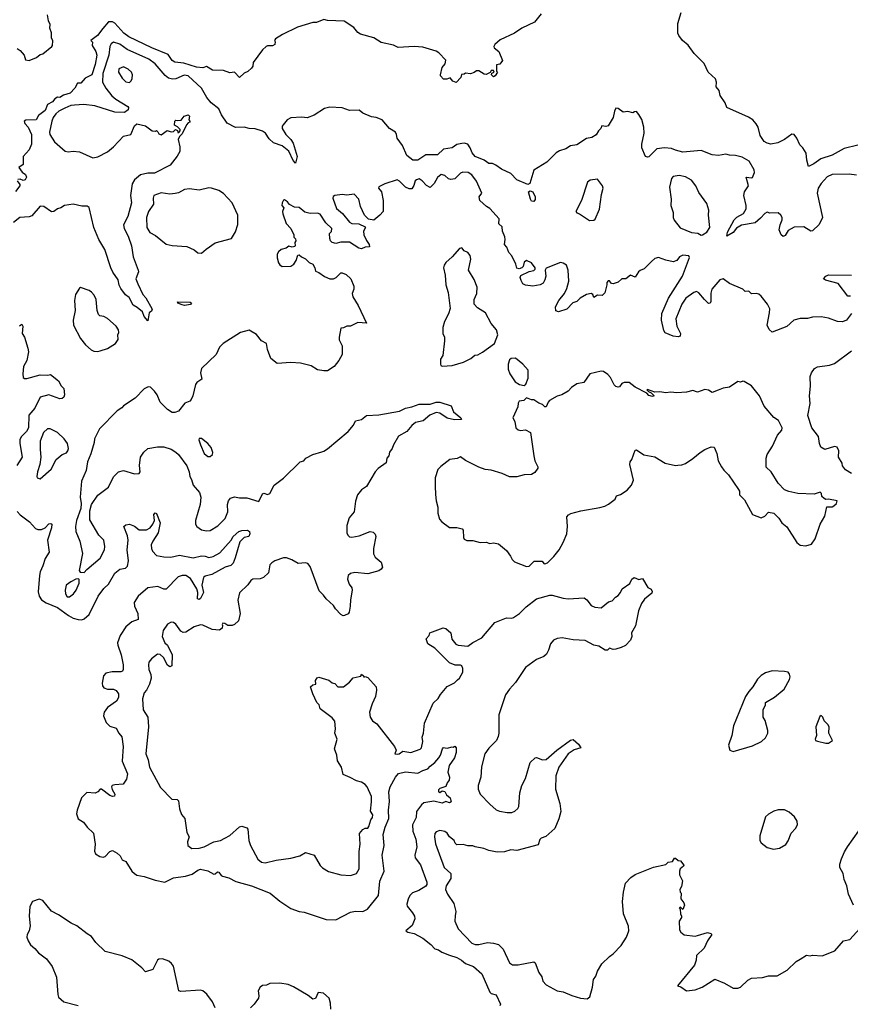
# Model space of a CAD drawing. Extents: x 2293878 to 2522763, y 823964 to 1006972.
# Tile 284 of 407: x 2424267 to 2431065, y 908455 to 916515. Entities that reach past the tile are written whole.
import ezdxf

# ---------------------------------------------------------------- set-up
doc = ezdxf.new("R2010")
doc.units = 0

msp = doc.modelspace()

# ---------------------------------------------------------------- linework, layer by layer
at = {"layer": '0CON20XD'}
for points in [[(2428535, 916562.5), (2428478.8, 916495), (2428375, 916445.6), (2428315, 916405.8), (2428199.1, 916350.9), (2428155, 916313.3), (2428147, 916297), (2428150, 916285), (2428186.7, 916255), (2428219.3, 916180.7), (2428195, 916150), (2428170, 916145), (2428170, 916095), (2428177.5, 916085), (2428157.5, 916055), (2428145, 916047.5), (2428127.5, 916065), (2428131.7, 916078.3), (2428150, 916085), (2428145, 916100), (2428125, 916100), (2428118.3, 916081.7), (2428085, 916067.5), (2428068.3, 916068.3), (2428025, 916096.7), (2428005, 916097.5), (2427986.7, 916083.3), (2427955, 916072.5), (2427915, 916077.5), (2427905, 916070), (2427883, 916067), (2427878.3, 916041.7), (2427839.3, 916000.7), (2427810.7, 916010.7), (2427789.3, 916039.3), (2427763, 916027), (2427735, 916027.5), (2427710, 916055), (2427710, 916065), (2427723.3, 916125), (2427747.5, 916155), (2427753, 916183), (2427697.5, 916245), (2427675, 916258), (2427565, 916290), (2427495, 916294.4), (2427365, 916287.5), (2427325, 916307.5), (2427225, 916327.5), (2427165, 916365.6), (2427055, 916396.2), (2427035, 916410), (2427002.3, 916452.3), (2426923, 916503), (2426785, 916507.5), (2426755, 916517.5), (2426695, 916493.3), (2426665, 916491.2), (2426540, 916455), (2426416.4, 916393.6)], [(2431125, 915488.2), (2431015, 915460.6), (2430915, 915405.5), (2430823.2, 915376.8), (2430765, 915334.2), (2430722.5, 915312.5), (2430708.6, 915365), (2430702.7, 915422.7), (2430676.7, 915465), (2430651.2, 915491.2), (2430627.5, 915545), (2430605, 915576), (2430585, 915577.5), (2430525, 915534.5), (2430471.7, 915508.3), (2430415, 915496.7), (2430385, 915503.1), (2430359.2, 915519.2), (2430327, 915567), (2430310.4, 915635), (2430295, 915661.9), (2430266.5, 915696.5), (2430232, 915718), (2430053.3, 915795), (2430040, 915835), (2429998.8, 915895), (2429990, 915935), (2429966.7, 915965), (2429969.2, 916005), (2429960.6, 916030.6), (2429900, 916085), (2429867.4, 916157.4), (2429787.3, 916237.3), (2429736.4, 916306.4), (2429690, 916345), (2429661.2, 916385), (2429654.2, 916405), (2429654, 916485), (2429681.2, 916575)], [(2424245, 916280), (2424271.7, 916261.7), (2424303.3, 916225), (2424315, 916187.5), (2424345, 916181.2), (2424403.6, 916206.4), (2424435, 916231.2), (2424455, 916236.7), (2424530, 916295), (2424536.2, 916305), (2424537, 916343), (2424527, 916367), (2424526.4, 916406.4), (2424512, 916445), (2424515.8, 916475.8), (2424502, 916505), (2424493.8, 916555)], [(2426416.4, 916393.6), (2426360.7, 916359.3), (2426352.5, 916345), (2426357.5, 916335), (2426355, 916312.5), (2426335, 916302.5), (2426295, 916302.5), (2426283.6, 916296.4), (2426255, 916267.5), (2426177.5, 916165), (2426173.8, 916135), (2426165, 916118.8), (2426135, 916090), (2426103.9, 916076.1), (2426065, 916042.5), (2426025, 916086.7), (2425985, 916081.4), (2425935, 916098.1), (2425845, 916101.4), (2425795, 916133.3), (2425765, 916120.8), (2425714.4, 916125.6), (2425609.2, 916159.2), (2425535, 916167.8), (2425515, 916180.8), (2425481.4, 916231.4), (2425348.8, 916285), (2425160, 916375), (2425120, 916405), (2425046.4, 916486.4), (2425027, 916497), (2424993, 916497), (2424945.6, 916444.4), (2424903.9, 916386.1), (2424850, 916345), (2424861.7, 916331.7), (2424860, 916305), (2424890, 916255), (2424898, 916225), (2424885, 916147.5), (2424855.8, 916064.2), (2424803.6, 916036.4), (2424767.5, 915995), (2424740, 915995), (2424718, 915955), (2424678.8, 915915), (2424624, 915896), (2424595, 915877.5), (2424575, 915880), (2424553.6, 915866.4), (2424536.1, 915843.9), (2424495, 915821.2), (2424475, 915772), (2424420.5, 915729.5), (2424400, 915695), (2424316.4, 915693.6), (2424302.5, 915685), (2424307.5, 915665), (2424335.7, 915635.7), (2424363.8, 915575), (2424363, 915497), (2424345, 915450), (2424294.1, 915395.9), (2424295, 915330), (2424260, 915305), (2424287, 915267), (2424315, 915247.5), (2424322.5, 915225), (2424312.5, 915205), (2424295, 915197.5), (2424269.3, 915209.3), (2424252, 915208)], [(2426422.9, 915655), (2426415, 915642.5), (2426415, 915623.8), (2426444.4, 915575), (2426485.2, 915535.2), (2426504.6, 915505), (2426537.8, 915395), (2426525, 915340), (2426505, 915363.3), (2426468.8, 915438.8), (2426415, 915483.2), (2426345, 915506.2), (2426309.3, 915539.3), (2426277.2, 915587.2), (2426255, 915602.9), (2426195, 915620.4), (2426143.9, 915623.9), (2426105, 915635.4), (2426032.6, 915632.6), (2425965, 915666.9), (2425919.5, 915735), (2425895.5, 915785), (2425834.3, 915835), (2425799.1, 915879.1), (2425755.7, 915955), (2425645, 916055.5), (2425612.3, 916062.3), (2425545, 916030.6), (2425518.1, 916028.1), (2425485, 916037.8), (2425457.2, 916057.2), (2425375, 916153.6), (2425323.1, 916193.1), (2425145, 916271.3), (2425085, 916313.7), (2425035, 916331.6), (2425015, 916317.5), (2425003.1, 916295), (2424996.8, 916225), (2424947.7, 916075), (2424944.7, 916005), (2424970.4, 915955), (2425020.9, 915890.9), (2425053.8, 915863.8), (2425151.2, 915805), (2425156.7, 915795), (2425153.6, 915776.4), (2425123.6, 915756.4), (2425045, 915759.4), (2424880.7, 915810.7), (2424791.1, 915821.1), (2424714.3, 915814.3), (2424685, 915811.5), (2424635, 915790.6), (2424585.8, 915765), (2424562.5, 915745), (2424541.7, 915715), (2424530.3, 915685), (2424510.3, 915595), (2424511.9, 915575), (2424550.4, 915515), (2424639.9, 915439.9), (2424663.1, 915433.1), (2424705, 915440), (2424755, 915434.1), (2424865, 915384.6), (2424905, 915392.1), (2424985.7, 915434.3), (2425035.3, 915474.7), (2425115, 915561.4), (2425176.2, 915575), (2425206.7, 915645), (2425225, 915662.5), (2425295, 915646.7), (2425350, 915605), (2425377.5, 915602.5), (2425387.5, 915607.5), (2425398.3, 915598.3), (2425405, 915580), (2425425, 915573.3), (2425473, 915607), (2425505, 915597.5), (2425525, 915600), (2425542.5, 915617.5), (2425558.3, 915608.3), (2425561.7, 915591.7), (2425568.3, 915591.7), (2425580, 915605), (2425580, 915615), (2425559.3, 915639.3), (2425532.5, 915652.5), (2425537.5, 915685), (2425545, 915692.5), (2425560.7, 915690.7), (2425587, 915693), (2425612.5, 915725), (2425645, 915736.7), (2425657.5, 915725), (2425650, 915695), (2425660, 915685), (2425660, 915675), (2425645, 915670), (2425632.5, 915655), (2425595, 915580), (2425575, 915560), (2425562.5, 915535), (2425576.7, 915475), (2425576.7, 915435), (2425555, 915397.5), (2425496.7, 915325), (2425370.5, 915259.5), (2425315, 915258.5), (2425255.3, 915244.7), (2425207, 915203), (2425187.7, 915172.3), (2425174.7, 915075), (2425180.3, 915015), (2425152.1, 914905), (2425116.2, 914835), (2425122.9, 914805), (2425155, 914742), (2425181.8, 914665), (2425195.7, 914575), (2425237.1, 914465), (2425237.9, 914452.1), (2425218, 914395), (2425233.3, 914353.3), (2425274, 914265), (2425298.2, 914238.2), (2425350, 914145), (2425345, 914130), (2425327.5, 914115), (2425315, 914050), (2425286, 914085), (2425272.4, 914122.4), (2425229.1, 914159.1), (2425195, 914176.9), (2425161.9, 914241.9), (2425132.9, 914262.9), (2425095.5, 914315), (2425081.9, 914341.9), (2425071.2, 914385), (2425029.1, 914449.1), (2425012.9, 914485), (2424964.5, 914634.5), (2424914.5, 914715), (2424873.9, 914813.9), (2424835, 914978.1), (2424818, 914988), (2424775, 914987.6), (2424705, 915005.4), (2424632.5, 914995), (2424604.3, 914975.7), (2424575, 914965.7), (2424545.6, 914944.4), (2424527.3, 914942.7), (2424465, 914985.5), (2424435, 914987.5), (2424365, 914909.2), (2424345, 914900.8), (2424267.5, 914895), (2424215, 914853.8)], [(2425165, 916001.2), (2425180, 916015), (2425187.5, 916035), (2425190, 916065), (2425182, 916085), (2425155, 916110), (2425115, 916128.8), (2425077, 916113), (2425076.2, 916085), (2425105, 916036), (2425135, 916006.2), (2425165, 916001.2)], [(2431115, 915242.9), (2431055, 915251.2), (2430915, 915248.4), (2430875, 915229.1), (2430827.1, 915175), (2430801.1, 915135), (2430794.4, 915095), (2430836, 914895), (2430810.5, 914839.5), (2430755, 914786), (2430742.5, 914785), (2430685, 914820), (2430605, 914816.9), (2430555, 914790.6), (2430531.8, 914748.2), (2430515, 914740), (2430498.8, 914755), (2430482.7, 914795), (2430489.6, 914835), (2430506.2, 914876.2), (2430506.2, 914895), (2430496.9, 914915), (2430475, 914933.1), (2430405, 914930), (2430385, 914938.8), (2430365, 914928.8), (2430330.6, 914889.4), (2430286.9, 914853.1), (2430175, 914833.1), (2430131.8, 914808.2), (2430105, 914773.3), (2430055, 914742.5), (2430060, 914775), (2430115, 914877.3), (2430135, 914898.8), (2430190.6, 914929.4), (2430212.3, 914967.7), (2430212.9, 914995), (2430191.8, 915075), (2430198.8, 915105), (2430231.8, 915155), (2430212.5, 915225), (2430255, 915219.2), (2430265, 915224.2), (2430281.4, 915265), (2430276.8, 915286.8), (2430236.4, 915356.4), (2430180.5, 915390.5), (2430125, 915403.5), (2430075.5, 915405.5), (2430045, 915414.4), (2429985, 915404.4), (2429935, 915409.4), (2429845, 915444.2), (2429695, 915431.4), (2429635, 915446), (2429601.7, 915461.7), (2429545, 915466), (2429482.4, 915457.6), (2429415, 915393.8), (2429405, 915390), (2429387.5, 915395), (2429358.8, 915465), (2429358.8, 915495), (2429376.1, 915586.1), (2429373.8, 915635), (2429358, 915698), (2429335, 915740), (2429315, 915762.5), (2429298.3, 915761.7), (2429285, 915752.5), (2429245, 915762.5), (2429205, 915757.5), (2429165, 915787.5), (2429145, 915790), (2429133.3, 915765), (2429123.3, 915715), (2429083, 915647), (2429065, 915640), (2429030, 915645), (2429023.3, 915625), (2429002.5, 915605), (2428985, 915573.8), (2428950, 915550), (2428905, 915541.9), (2428825, 915491.9), (2428775, 915483.5), (2428735, 915458.2), (2428685, 915442.2), (2428656, 915425), (2428581.3, 915348.7), (2428475.5, 915284.5), (2428441.6, 915175), (2428425.2, 915164.8), (2428335, 915202.9), (2428287.5, 915255), (2428210.3, 915290.3), (2428164.2, 915324.2), (2428135, 915336.7), (2428105, 915338.8), (2428066.7, 915365), (2427995, 915394.3), (2427969.2, 915425), (2427954.2, 915465), (2427935, 915495.8), (2427905, 915504.3), (2427885, 915502.9), (2427845, 915493.1), (2427805, 915466.7), (2427735, 915454.4), (2427685, 915407.5), (2427591.2, 915408.8), (2427525, 915365.7), (2427485, 915364.2), (2427435, 915404.2), (2427400.5, 915485), (2427355.7, 915545.7), (2427351.4, 915575), (2427341.4, 915595), (2427293.8, 915625), (2427232.5, 915695), (2427185, 915713.3), (2427145, 915718.8), (2427075, 915751.2), (2427045, 915773.3), (2426965, 915772.5), (2426905, 915794), (2426805, 915798.8), (2426760.7, 915789.3), (2426675.9, 915734.1), (2426619.3, 915710.7), (2426575, 915716.7), (2426485, 915710.6), (2426455, 915694.2), (2426422.9, 915655)], [(2424246.7, 915195), (2424267, 915167), (2424266.7, 915155), (2424231.7, 915108.3)], [(2431075, 914110), (2431033.3, 914055), (2431001.7, 914041.7), (2430960, 914045), (2430885, 914070.8), (2430825, 914082.9), (2430755, 914079.2), (2430715, 914069.2), (2430655, 914070), (2430603.3, 914055), (2430545, 914004.2), (2430425, 913957.5), (2430399.3, 913979.3), (2430384.2, 914014.2), (2430404.4, 914115), (2430405, 914147.5), (2430385.8, 914185), (2430335, 914252.5), (2430315, 914268.6), (2430295.9, 914274.1), (2430255, 914271.2), (2430235, 914293.3), (2430205, 914290.8), (2430185, 914309.2), (2430075, 914354.2), (2430025, 914393.3), (2429997.5, 914385), (2429932, 914308), (2429922.7, 914277.3), (2429922.2, 914207.8), (2429916.8, 914193.2), (2429905, 914193.1), (2429870.9, 914225), (2429825, 914279.4), (2429805, 914290.9), (2429785, 914282.7), (2429719.6, 914235), (2429686.5, 914185), (2429637.8, 914065), (2429645.5, 914005.5), (2429674, 913945), (2429673.3, 913925), (2429655, 913918), (2429615, 913924.5), (2429550.3, 913950.3), (2429539.6, 913969.6), (2429519.1, 914055), (2429521.1, 914108.9), (2429576.9, 914235), (2429690.4, 914415), (2429748.8, 914568.8), (2429741.7, 914581.7), (2429695, 914587.5), (2429667, 914573), (2429646.1, 914543.9), (2429615, 914533.3), (2429555, 914546.2), (2429495, 914568.8), (2429465, 914560), (2429436.7, 914535), (2429377.5, 914475), (2429345, 914462.5), (2429330, 914450), (2429305, 914407.5), (2429265, 914422.5), (2429226.7, 914393.3), (2429195, 914392.5), (2429165, 914367.5), (2429125, 914352.5), (2429110, 914355), (2429095, 914377.5), (2429081.7, 914378.3), (2429072.5, 914365), (2429072.5, 914345), (2429055, 914280), (2429035, 914257.5), (2428995, 914260), (2428965, 914240), (2428957.5, 914265), (2428945, 914272.5), (2428905, 914265.6), (2428853.4, 914236.6), (2428825, 914208.2), (2428793.4, 914196.6), (2428745, 914144.4), (2428675, 914122.9), (2428655, 914132.5), (2428651.4, 914165), (2428678.6, 914215), (2428726.5, 914275), (2428745.5, 914315), (2428760, 914375), (2428755.8, 914465.8), (2428742.5, 914505), (2428715, 914522.5), (2428693.9, 914526.1), (2428575, 914481.2), (2428565.8, 914465), (2428571.9, 914415), (2428565.5, 914384.5), (2428551.7, 914358.3), (2428525, 914344.3), (2428465, 914334.3), (2428405, 914342.5), (2428385, 914354), (2428370.3, 914380.3), (2428362.5, 914405), (2428368.3, 914421.7), (2428435, 914454), (2428475, 914461.2), (2428485.8, 914474.2), (2428484, 914485), (2428455, 914525.8), (2428415, 914543.3), (2428395, 914530), (2428385.8, 914494.2), (2428375, 914482.5), (2428355, 914476.7), (2428335, 914480), (2428326, 914515), (2428295, 914582.5), (2428269.3, 914609.3), (2428253.6, 914653.6), (2428233.8, 914675), (2428240, 914715), (2428236.4, 914736.4), (2428216.7, 914785), (2428215, 914820), (2428187.5, 914845), (2428191.2, 914885), (2428115, 914968.8), (2428086.7, 914985), (2428033.3, 915035), (2428026, 915065), (2428050, 915095), (2428005, 915193.8), (2427966, 915245), (2427937.5, 915265), (2427893.4, 915266.6), (2427875, 915260), (2427828.3, 915211.7), (2427795, 915206.5), (2427775, 915211.5), (2427745, 915239.5), (2427715, 915246.7), (2427685, 915223.1), (2427658.5, 915175), (2427625, 915141.4), (2427595, 915158), (2427560, 915195), (2427535, 915212.5), (2427513.8, 915205), (2427502, 915195), (2427492.5, 915157.5), (2427475, 915130), (2427455, 915131.2), (2427424.3, 915144.3), (2427375, 915192.9), (2427355, 915202.9), (2427255, 915171.2), (2427205, 915146.7), (2427204, 915135), (2427227, 915107), (2427242.5, 915035), (2427240, 914945), (2427215, 914913.8), (2427165, 914874), (2427121.7, 914881.7), (2427088, 914915), (2427056.4, 914985), (2427041.2, 915045), (2427005, 915087.3), (2426945, 915079.5), (2426905, 915083.5), (2426845, 915076.5), (2426831.7, 915068.3), (2426828, 915055), (2426859.1, 914969.1), (2426909.5, 914929.5), (2426965, 914857.5), (2426985, 914847.1), (2427043.4, 914843.4), (2427095, 914820), (2427097.5, 914815), (2427081.2, 914785), (2427082.7, 914752.7), (2427105, 914706.7)], [(2428930.5, 914870.5), (2428965, 914873.3), (2428977.5, 914882.5), (2429011.4, 914965), (2429027, 915083), (2429041.2, 915135), (2429036.1, 915156.1), (2428995, 915210), (2428935, 915202), (2428913.3, 915185), (2428864, 915035), (2428818.8, 914945), (2428825, 914933.8), (2428847.5, 914925), (2428930.5, 914870.5)], [(2429845, 914750), (2429855, 914753.3), (2429890, 914775), (2429914, 914815), (2429904.2, 914915), (2429907.1, 914955), (2429891.4, 915011.4), (2429825, 915100), (2429800.5, 915155), (2429765, 915201.9), (2429715, 915227.5), (2429665, 915239.1), (2429615, 915231.2), (2429600, 915215), (2429584, 915145), (2429598.1, 915045), (2429595.8, 914995), (2429615.6, 914935.6), (2429615.8, 914895), (2429622, 914875), (2429671.7, 914811.7), (2429763.6, 914773.6), (2429817, 914767), (2429845, 914750)], [(2425755, 914602.5), (2425792.7, 914637.3), (2425865, 914688.8), (2425998.8, 914725), (2426032.6, 914777.4), (2426051.3, 914838.7), (2426052.9, 914915), (2426005.5, 915015.5), (2425935, 915092), (2425895, 915116), (2425835, 915135.8), (2425815, 915138), (2425735, 915119.2), (2425655, 915130.6), (2425615, 915124), (2425565, 915098.8), (2425537.8, 915092.2), (2425495, 915087.1), (2425423.4, 915096.6), (2425364.2, 915075.8), (2425359.2, 915055), (2425362.5, 915005), (2425320.5, 914945), (2425304.2, 914895.8), (2425306.1, 914815), (2425331.8, 914771.8), (2425377.8, 914747.8), (2425465, 914677.5), (2425515, 914665.4), (2425635, 914659.4), (2425695, 914632), (2425725, 914606.7), (2425755, 914602.5)], [(2428475, 915028), (2428455, 915029.2), (2428446.7, 915045), (2428431.6, 915105), (2428445, 915114.1), (2428466.8, 915105), (2428484.5, 915065), (2428486.3, 915043.7), (2428475, 915028)], [(2427105, 914706.7), (2427126, 914675), (2427130, 914655), (2427095, 914652.5), (2427065, 914640), (2427042.5, 914645), (2426965, 914694), (2426895, 914693.8), (2426855, 914683.3), (2426825, 914690), (2426810, 914705), (2426803.8, 914725), (2426802.5, 914765), (2426818.6, 914781.4), (2426820, 914805), (2426773, 914853), (2426725, 914922.9), (2426705, 914931.1), (2426645, 914928.9), (2426600.4, 914940.4), (2426555, 914978.8), (2426515, 914981.2), (2426475, 915002.5), (2426457.5, 915025), (2426435, 915040), (2426425, 915037.5), (2426413.8, 915015), (2426412.5, 914995), (2426427.5, 914975), (2426417.5, 914945), (2426420, 914925), (2426446.4, 914846.4), (2426485.7, 914805.7), (2426510, 914755), (2426510, 914735), (2426525, 914720), (2426527.5, 914705), (2426518.3, 914691.7), (2426520, 914665), (2426515, 914657.5), (2426496.4, 914653.6), (2426468.3, 914661.7), (2426446.7, 914645), (2426406.2, 914635), (2426385.8, 914615), (2426374, 914595), (2426374.2, 914565), (2426384.4, 914524.4), (2426395, 914508.8), (2426415, 914496), (2426485, 914496.7), (2426510, 914515), (2426530, 914545), (2426541.7, 914588.3), (2426555, 914590), (2426573, 914573), (2426606.4, 914556.4), (2426635, 914527.5), (2426665, 914512.5), (2426683, 914483), (2426687, 914457), (2426715, 914446.2), (2426761.7, 914411.7), (2426805, 914393.3), (2426835.9, 914394.1), (2426855.8, 914404.2), (2426895, 914442.5), (2426905, 914443.3), (2426938.3, 914428.3), (2426977.5, 914395), (2427002.5, 914335), (2427001.7, 914308.3), (2426987.5, 914275), (2426993.3, 914245), (2427035.7, 914175.7), (2427105, 914030), (2427035, 914037.5), (2426975, 914007.5), (2426945, 914007.5), (2426917, 913993), (2426895, 913990), (2426880, 913915), (2426882, 913895), (2426906.2, 913845), (2426906, 913775), (2426878.8, 913725), (2426841.2, 913675), (2426785, 913641.4), (2426755, 913640), (2426705, 913650), (2426650.9, 913680.9), (2426565, 913702.5), (2426485, 913709.4), (2426375, 913700), (2426321.2, 913741.2), (2426294, 913814), (2426287.5, 913865), (2426246.1, 913886.1), (2426205, 913936.7), (2426145, 913972.5), (2426075, 913953.1), (2425930.8, 913865), (2425902.9, 913835), (2425875.4, 913774.6), (2425755, 913660), (2425746.2, 913625), (2425757.1, 913572.9), (2425717.5, 913545), (2425705, 913527.5), (2425683.8, 913435), (2425671.2, 913405), (2425658.3, 913391.7), (2425618.8, 913375), (2425565, 913309.2), (2425535, 913300), (2425515, 913300.8), (2425476, 913325), (2425416.7, 913385), (2425391.2, 913445), (2425370, 913475), (2425336.1, 913506.1), (2425318.8, 913508.8), (2425285, 913493.3), (2425212, 913418), (2425115, 913353.3), (2425102.9, 913337.1), (2425065, 913312), (2424918.8, 913165), (2424878.8, 913085), (2424876, 913055), (2424848.8, 912961.2), (2424821.2, 912895), (2424811.2, 912825), (2424772.4, 912737.6), (2424761.4, 912605), (2424770, 912555), (2424767.7, 912512.3), (2424732.5, 912415), (2424721.9, 912365), (2424725.6, 912325), (2424759.5, 912245), (2424780.6, 912145), (2424752.5, 912005), (2424762.5, 911992.5), (2424795, 911990), (2424815.8, 912014.2), (2424925, 912106.7), (2424961.4, 912175), (2424963.2, 912203.2), (2424954.4, 912255), (2424914.8, 912294.8), (2424841.2, 912421.2), (2424839.2, 912495), (2424852.9, 912545), (2424907.1, 912622.9), (2424992.6, 912687.4), (2425035, 912771.9), (2425075, 912814.5), (2425115, 912825.5), (2425205, 912797.1), (2425245, 912799.1), (2425252.8, 912815), (2425247.2, 912865), (2425256, 912935), (2425281.2, 912975), (2425315, 913004.5), (2425395, 913018.2), (2425445, 913018.9), (2425505, 912999.4), (2425545.7, 912975), (2425567.1, 912955), (2425635, 912863.3), (2425652.2, 912815), (2425658, 912775), (2425671.9, 912751.9), (2425685, 912704.2), (2425737.5, 912645), (2425748.1, 912605), (2425743.8, 912545), (2425705.6, 912415.6), (2425705.7, 912385), (2425715.6, 912365.6), (2425755, 912340), (2425795, 912329.4), (2425825, 912333.3), (2425887.6, 912372.4), (2425948.7, 912431.3), (2425969.6, 912485), (2425968.5, 912545), (2425974.4, 912575), (2425990.8, 912599.2), (2426025, 912607.8), (2426065, 912600.6), (2426125, 912600), (2426225, 912570), (2426255, 912634), (2426265, 912638.6), (2426295, 912629.4), (2426313.4, 912636.6), (2426350, 912705), (2426425, 912762.5), (2426562.5, 912895), (2426592.5, 912905), (2426607.5, 912925), (2426665, 912956.2), (2426738.8, 912978.8), (2426755, 912982), (2426785, 913001.2), (2426955.5, 913144.5), (2426998, 913195), (2427015, 913230), (2427065, 913243.3), (2427105, 913273.8), (2427205, 913280), (2427375, 913310), (2427424.5, 913335.5), (2427475, 913345.5), (2427535, 913368.5), (2427625, 913366.5), (2427675, 913384.4), (2427705, 913383.3), (2427797.5, 913355), (2427816.7, 913305), (2427876.7, 913255), (2427882.5, 913245), (2427878.8, 913241.2), (2427825, 913238.1), (2427765, 913253.5), (2427705, 913294.5), (2427675, 913299.6), (2427621.9, 913278.1), (2427568.9, 913231.1), (2427505, 913218.2), (2427475, 913194.3), (2427435, 913144.3), (2427366.2, 913105), (2427326, 913035), (2427315.7, 913004.3), (2427293.3, 912975), (2427286.7, 912945), (2427272.5, 912925), (2427265, 912887.5), (2427199.4, 912840.6), (2427175, 912814), (2427103.8, 912695), (2427063.4, 912666.6), (2427032.5, 912625), (2427015.8, 912574.2), (2427004.3, 912485), (2426963.5, 912436.5), (2426944.2, 912375), (2426944.2, 912315), (2426952, 912295), (2426965, 912282), (2426985, 912278.8), (2427045, 912290.8), (2427136.1, 912326.1), (2427160.5, 912320.5), (2427175, 912302.5), (2427180.8, 912285), (2427161.5, 912185), (2427163.4, 912143.4), (2427175, 912113.8), (2427224, 912075), (2427236.1, 912033.9), (2427223.9, 912016.1), (2427205, 912003.3), (2427115, 911980), (2427008.6, 911988.6), (2426975, 911980.8), (2426953.8, 911965), (2426949.2, 911935), (2426964.2, 911895), (2426985.8, 911865), (2426988, 911845), (2426973.1, 911765), (2426972.5, 911715), (2426963.8, 911665), (2426955, 911651.2), (2426925, 911638), (2426915, 911636.2), (2426896.1, 911646.1), (2426851.2, 911691.2), (2426835, 911720), (2426775, 911773.8), (2426754.3, 911804.3), (2426718.3, 911838.3), (2426645, 912040), (2426625, 912062.5), (2426605, 912070), (2426545, 912063.3), (2426495, 912093.3), (2426450.7, 912110.7), (2426425, 912108.8), (2426355.7, 912084.3), (2426330.9, 912069.1), (2426315, 912052.5), (2426302.1, 911987.9), (2426262, 911948), (2426235, 911937.1), (2426175, 911934.2), (2426158.8, 911925), (2426132.6, 911887.4), (2426065, 911823.3), (2426052.6, 911762.6), (2426070, 911655), (2426058.6, 911595), (2426025, 911564), (2426005, 911555.7), (2425970, 911555), (2425945, 911572.5), (2425930, 911575), (2425923.3, 911565), (2425927.5, 911555), (2425923.3, 911535), (2425901.4, 911518.6), (2425841.9, 911521.9), (2425765, 911558), (2425745, 911560.4), (2425695, 911543.8), (2425625, 911501.8), (2425605, 911498.5), (2425585, 911510), (2425545.5, 911565.5), (2425525, 911580.8), (2425505, 911584), (2425475, 911566.2), (2425439.4, 911515), (2425433.7, 911466.3), (2425453.5, 911415), (2425475, 911393.8), (2425515.5, 911315.5), (2425512.5, 911225), (2425495, 911216.7), (2425475, 911231.2), (2425443.1, 911295), (2425415, 911318.1), (2425395, 911320), (2425345, 911283.8), (2425324.4, 911255.6), (2425321.4, 911235), (2425324.4, 911195), (2425340, 911155), (2425342, 911125), (2425328.8, 911075), (2425303.6, 911026.4), (2425284.2, 911005), (2425272.9, 910955), (2425277.5, 910865), (2425314, 910805), (2425320, 910725), (2425298.8, 910505), (2425318, 910455), (2425328.8, 910395), (2425418.3, 910228.3), (2425512, 910135), (2425555, 910130), (2425565, 910120), (2425573.3, 910055), (2425589.7, 910009.7), (2425618, 909975), (2425635, 909860), (2425652.5, 909825), (2425640, 909785), (2425642.5, 909755), (2425675, 909730), (2425735, 909733.8), (2425775.8, 909745), (2425855, 909784.5), (2425911.2, 909795), (2425945.9, 909815.9), (2425985, 909835.6), (2426065, 909906.2), (2426085, 909913.8), (2426125, 909898.8), (2426135, 909887.5), (2426141.4, 909795), (2426154.3, 909755), (2426215, 909643.3), (2426245, 909618.8), (2426275, 909614), (2426365, 909635.8), (2426485, 909650), (2426558.7, 909671.3), (2426605, 909698), (2426676.8, 909676.8), (2426725, 909592), (2426745, 909572), (2426795, 909542), (2426895, 909514.2), (2426975, 909508.8), (2427022.5, 909525), (2427046.2, 909565), (2427046.2, 909705), (2427053.8, 909765), (2427048.3, 909851.7), (2427073.6, 909886.4), (2427093.6, 909896.4), (2427115, 909897.5), (2427125, 909910), (2427140.6, 909965), (2427153.5, 909985), (2427156.7, 910006.7), (2427137.5, 910035), (2427146.8, 910113.2), (2427145.6, 910155), (2427111.4, 910235), (2427094, 910255), (2427065, 910273.1), (2427023.9, 910283.9), (2426972.4, 910312.4), (2426914.2, 910335), (2426900, 910395), (2426868.3, 910448.3), (2426860.8, 910495), (2426842.5, 910545), (2426866, 910625), (2426845.8, 910675), (2426851.2, 910708.8), (2426845, 910772.5), (2426825, 910801.2), (2426725, 910872.5), (2426716.7, 910905), (2426698.8, 910925), (2426666.1, 910996.1), (2426646.7, 911055), (2426665, 911068.8), (2426690, 911075), (2426686.7, 911105), (2426701.7, 911128.3), (2426715, 911133.8), (2426797, 911107), (2426825, 911086.2), (2426845, 911080), (2426870, 911055), (2426905, 911053.3), (2426915.8, 911054.2), (2426965, 911092.5), (2426995, 911126.7), (2427045, 911137.5), (2427058.3, 911141.7), (2427065, 911157.5), (2427080, 911145), (2427083, 911133), (2427095, 911137.5), (2427115, 911130), (2427183.3, 911055), (2427186.4, 911026.4), (2427178.8, 910975), (2427150.8, 910915), (2427130, 910845), (2427135.9, 910805.9), (2427154.5, 910774.5), (2427190.3, 910750.3), (2427334.4, 910564.4), (2427347.1, 910535), (2427336.2, 910505), (2427355, 910501.1), (2427371.2, 910505), (2427402, 910528), (2427467.5, 910515), (2427545, 910542.9), (2427555, 910554), (2427565.6, 910605), (2427559.3, 910640.7), (2427572.5, 910675), (2427579.5, 910755), (2427651.2, 910918.8), (2427692, 910958), (2427710.2, 910989.8), (2427765, 911055.8), (2427825, 911087.1), (2427850.3, 911109.7)], [(2427725, 913680), (2427805, 913683.8), (2427897.9, 913712.1), (2427957.6, 913742.4), (2427991.9, 913768.1), (2428015, 913772.5), (2428055, 913794.3), (2428153.3, 913865), (2428180, 913935), (2428168, 913975), (2428125, 914028.8), (2428080, 914115), (2428012, 914155), (2427985.8, 914185), (2427986.9, 914225), (2428006.8, 914273.2), (2428011.9, 914325), (2427987.2, 914387.2), (2427940, 914465), (2427960, 914555), (2427952, 914585), (2427935, 914608.8), (2427905, 914623.3), (2427885, 914646.7), (2427865, 914643.3), (2427805, 914573.8), (2427753.5, 914526.5), (2427740, 914505), (2427735.8, 914485), (2427750, 914425), (2427754.2, 914345), (2427772.9, 914282.9), (2427788.8, 914151.2), (2427775, 914107.5), (2427742, 914045), (2427730, 913995), (2427728.8, 913945), (2427743.8, 913915), (2427744.2, 913885), (2427728.8, 913765), (2427710, 913735), (2427710, 913695), (2427712.5, 913685), (2427725, 913680)], [(2431065, 914252.8), (2431045, 914253.1), (2430965, 914354.4), (2430862, 914382), (2430843.8, 914395), (2430863.2, 914416.8), (2430885, 914425.8), (2431075, 914423.1)], [(2424905, 913798), (2424925, 913804), (2424985, 913824), (2425050, 913865), (2425071.9, 913898.1), (2425069.1, 913935), (2425077.5, 913955), (2425076.4, 913975), (2425057.1, 914007.1), (2424985, 914070), (2424955, 914086), (2424921.4, 914091.4), (2424911.1, 914101.1), (2424899.4, 914135), (2424891.9, 914225), (2424875, 914261.2), (2424855.5, 914285.5), (2424835, 914298.8), (2424765, 914322.5), (2424755, 914317.5), (2424723.3, 914265), (2424716.2, 914215), (2424720, 914135), (2424703.3, 914055), (2424706.7, 914015), (2424763.8, 913905), (2424805, 913853.3), (2424852.5, 913812.5), (2424872.7, 913802.7), (2424905, 913798)], [(2425615, 914176.2), (2425595, 914180), (2425560, 914195), (2425557.5, 914205), (2425663, 914203), (2425672.5, 914195), (2425665, 914183.3), (2425615, 914176.2)], [(2424265, 914008.8), (2424285, 914022.5), (2424291.2, 914005), (2424287, 913947), (2424306.7, 913915), (2424334.2, 913825), (2424337.5, 913795), (2424324.2, 913725), (2424296.5, 913675), (2424291.3, 913615), (2424295.5, 913585.5), (2424305, 913578.1), (2424325, 913577.1), (2424435, 913609.1), (2424495.6, 913604.4), (2424519.3, 913609.3), (2424585, 913560), (2424606.4, 913516.4), (2424628, 913495), (2424633.3, 913445), (2424628.8, 913425), (2424615, 913413.3), (2424595, 913410), (2424505, 913444), (2424435, 913426.2), (2424389.7, 913335), (2424342, 913278), (2424337.6, 913175), (2424321, 913145), (2424278.9, 913101.1), (2424267.5, 913075), (2424267.2, 913045), (2424286.6, 912935), (2424242.3, 912865)], [(2428395, 913520), (2428408.3, 913531.7), (2428429.1, 913580.9), (2428426.9, 913646.9), (2428385, 913696), (2428325, 913743.3), (2428288.3, 913741.7), (2428275, 913730), (2428263.8, 913695), (2428264, 913655), (2428277.5, 913615), (2428320.7, 913550.7), (2428358.3, 913528.3), (2428395, 913520)], [(2431075, 912798.8), (2431025, 912830), (2431001.7, 912861.7), (2430997.5, 912885), (2430966.9, 912935), (2430970, 912985), (2430956.9, 913016.9), (2430935, 913020.6), (2430855, 912996.7), (2430824.4, 913015), (2430813.1, 913045), (2430805, 913103.3), (2430750.6, 913175), (2430718, 913275), (2430735.8, 913374.2), (2430731.2, 913435), (2430738.6, 913515), (2430736, 913595), (2430745.8, 913624.2), (2430770.7, 913659.3), (2430795, 913672.5), (2430895, 913686.9), (2430935, 913701.5), (2431075, 913804)], [(2428415, 912037.5), (2428435, 912042.5), (2428477, 912083), (2428542.5, 912082.5), (2428555, 912062.5), (2428565, 912060), (2428585, 912068.8), (2428638.9, 912121.1), (2428682.5, 912175), (2428715.7, 912235), (2428745, 912307.5), (2428750, 912365), (2428743.8, 912445), (2428757.7, 912462.3), (2428776.1, 912473.9), (2428860, 912495), (2429015, 912520.8), (2429055, 912534), (2429085, 912548.8), (2429139.5, 912590.5), (2429152, 912618), (2429185, 912627.5), (2429237, 912663), (2429274.1, 912705.9), (2429288.8, 912745), (2429260, 912875), (2429262.5, 912895), (2429277.5, 912915), (2429305, 912990), (2429315, 912992.5), (2429375, 912953.3), (2429465, 912936.7), (2429550, 912885), (2429635, 912866.7), (2429651.7, 912868.3), (2429685, 912870), (2429715, 912883.3), (2429775, 912923.3), (2429835, 912973.3), (2429874.1, 912995.9), (2429925, 913017.5), (2429950, 913015), (2429973.3, 912965), (2429983.8, 912905), (2430010, 912855), (2430028.3, 912828.3), (2430068.8, 912788.8), (2430148.3, 912668.3), (2430156.7, 912655), (2430157.5, 912625), (2430198, 912585), (2430265, 912463.3), (2430335, 912436.7), (2430365, 912451.2), (2430395, 912483.3), (2430437.5, 912475), (2430480, 912435), (2430505, 912397.5), (2430545, 912362.5), (2430625.9, 912235.9), (2430655, 912214), (2430701.7, 912208.3), (2430747.7, 912222.3), (2430776.7, 912265), (2430817.5, 912385), (2430855, 912450), (2430873.3, 912526.7), (2430915, 912527.5), (2430930, 912535), (2430952.5, 912555), (2430957.5, 912575), (2430885, 912590), (2430865, 912587.5), (2430850, 912595), (2430831.7, 912611.7), (2430830, 912635), (2430817.5, 912647.5), (2430768.6, 912631.4), (2430636.4, 912636.4), (2430561.4, 912651.4), (2430526.8, 912666.8), (2430475, 912720), (2430416.7, 912815), (2430375, 912852.5), (2430376, 912925), (2430384.2, 912955), (2430428.8, 913025), (2430470, 913115), (2430504, 913155), (2430505.6, 913175), (2430475.8, 913235), (2430439.1, 913259.1), (2430360.6, 913350.6), (2430321.2, 913435), (2430257, 913517), (2430195, 913553.8), (2430185, 913556.2), (2430165, 913548.8), (2430145, 913553.3), (2430075, 913506.7), (2430025, 913500), (2429982.5, 913482.5), (2429935, 913464), (2429905, 913482), (2429875, 913488.6), (2429815, 913466), (2429775, 913480), (2429725, 913466), (2429645, 913460), (2429595.8, 913465.8), (2429555, 913460), (2429505, 913469.2), (2429465, 913465.7), (2429405, 913487.5), (2429400, 913485), (2429411.7, 913471.7), (2429435, 913460), (2429460, 913435), (2429445, 913430), (2429415, 913437.5), (2429398.3, 913458.3), (2429305, 913506.2), (2429255, 913546.2), (2429213.6, 913546.4), (2429195, 913537.5), (2429175, 913510), (2429163.3, 913506.7), (2429145, 913512), (2429132.5, 913525), (2429102, 913585), (2429080, 913610), (2429045, 913634.2), (2429025, 913637.5), (2428933.9, 913616.1), (2428883.6, 913546.4), (2428826.4, 913533.6), (2428782.5, 913505), (2428755, 913473.3), (2428702.5, 913445), (2428665, 913434.2), (2428602.7, 913397.3), (2428591.2, 913385), (2428575, 913346.7), (2428565, 913346.2), (2428545, 913366.2), (2428515, 913376.7), (2428475, 913402.5), (2428455, 913403.3), (2428415, 913420), (2428391.7, 913398.3), (2428355, 913392.5), (2428346.7, 913375), (2428343.8, 913345), (2428303.8, 913255), (2428318, 913225), (2428326.7, 913175), (2428345, 913157.5), (2428365, 913151.2), (2428405, 913156.2), (2428446.7, 913135), (2428473.1, 912945), (2428483.4, 912903.4), (2428508, 912855), (2428507, 912843), (2428482.1, 912807.9), (2428455, 912790.8), (2428395, 912790), (2428335, 912772.5), (2428275, 912773.6), (2428215, 912800), (2428125, 912826.9), (2428075, 912833.5), (2428023.1, 912853.1), (2427915.8, 912905.8), (2427874, 912936), (2427848, 912922), (2427786.2, 912913.8), (2427712.3, 912857.7), (2427688.3, 912831.7), (2427666.2, 912765), (2427667.5, 912697.5), (2427668.3, 912628.3), (2427673.8, 912575), (2427688.8, 912525), (2427688.8, 912475), (2427703.3, 912425), (2427722.5, 912405), (2427785, 912357.5), (2427845, 912358.8), (2427888.3, 912348.3), (2427896.1, 912336.1), (2427897.5, 912275), (2427905, 912262.5), (2427925, 912252.5), (2427975, 912252.5), (2428036.4, 912236.4), (2428085, 912238), (2428115, 912226.7), (2428145, 912231.2), (2428185, 912223.3), (2428249.5, 912169.5), (2428283.6, 912123.6), (2428296.7, 912095), (2428315, 912077.5), (2428415, 912037.5)], [(2424435, 912757.5), (2424525, 912835.8), (2424565.6, 912915), (2424615, 912954.3), (2424649.7, 912970.3), (2424661.2, 912985), (2424665.8, 913004.2), (2424657.8, 913045), (2424630.6, 913085), (2424575, 913135.5), (2424515, 913165.6), (2424493.8, 913165), (2424462, 913135), (2424434.2, 913065), (2424433, 912997), (2424440, 912935), (2424430, 912875), (2424411.2, 912815), (2424407.5, 912775), (2424410, 912765), (2424435, 912757.5)], [(2425805, 912938), (2425825, 912938.8), (2425843.3, 912955), (2425847.7, 912972.3), (2425834.1, 913014.1), (2425805.7, 913045.7), (2425755, 913086.2), (2425735, 913086.7), (2425733.3, 913075), (2425746.2, 913035), (2425777.1, 912965), (2425805, 912938)], [(2424245, 912490.3), (2424270.4, 912460.4), (2424345.6, 912405.6), (2424395, 912349.6), (2424415, 912341.8), (2424445, 912342.9), (2424474.7, 912355.3), (2424505, 912387.8), (2424521.7, 912391.7), (2424529.2, 912385), (2424527.3, 912355), (2424495.4, 912255), (2424508.2, 912155), (2424476, 912105), (2424456.9, 912045), (2424432.8, 911995), (2424427.5, 911965), (2424417.7, 911832.3), (2424425.3, 911795), (2424445, 911765.3), (2424481.9, 911741.9), (2424575, 911702.5), (2424665, 911636.7), (2424705, 911615.8), (2424746.3, 911603.7), (2424775, 911603.2), (2424795, 911609.7), (2424835, 911646), (2424908.9, 911795), (2424955, 911858.9), (2424992.1, 911895), (2425045, 911984.4), (2425085, 912015.8), (2425132.5, 912025), (2425148.1, 912041.9), (2425156.7, 912085), (2425147.3, 912175), (2425154.5, 912255), (2425149.3, 912289.3), (2425120, 912365), (2425135, 912380), (2425165, 912386.2), (2425205, 912368), (2425245, 912338.6), (2425305, 912340), (2425334.5, 912355.5), (2425357.1, 912385), (2425369.2, 912415), (2425364.3, 912465.7), (2425375, 912477.5), (2425385, 912472.5), (2425415.6, 912395), (2425398.8, 912315), (2425355, 912247.1), (2425343.8, 912215), (2425344.4, 912185), (2425352.5, 912165), (2425385, 912130), (2425446.8, 912116.8), (2425504.5, 912114.5), (2425575, 912130.6), (2425685, 912110), (2425755, 912127.2), (2425785, 912124.6), (2425815, 912113.1), (2425850.6, 912119.4), (2425905, 912151.9), (2425996.6, 912253.4), (2426015, 912285.5), (2426060, 912325), (2426085, 912334.4), (2426130, 912335), (2426147.5, 912325), (2426151.2, 912305), (2426141.2, 912285), (2426102.5, 912277.5), (2426068.3, 912241.7), (2426030.7, 912110.7), (2426013.2, 912065), (2425995, 912046.9), (2425946.8, 912033.2), (2425837.9, 911972.1), (2425785, 911959.4), (2425770.4, 911949.6), (2425758.2, 911885), (2425770.5, 911825), (2425745, 911776.7), (2425735, 911768.8), (2425722, 911775), (2425723.8, 911825), (2425717.1, 911855), (2425665, 911939.6), (2425625, 911963.9), (2425595, 911963.8), (2425562.5, 911955), (2425465, 911852.1), (2425445, 911853.1), (2425396.1, 911876.1), (2425315, 911863.4), (2425237.1, 911795), (2425203.5, 911745), (2425205, 911713.3), (2425233.3, 911655), (2425236.2, 911605), (2425184.8, 911585.2), (2425134.4, 911545), (2425089.6, 911475), (2425077, 911443), (2425068.2, 911415), (2425069.6, 911395), (2425097.8, 911315), (2425114.1, 911235), (2425113.5, 911195), (2425107, 911183), (2425093.6, 911176.4), (2425023.4, 911176.6), (2424971.2, 911165), (2424951.9, 911145), (2424942, 911085), (2424945, 911061.2), (2424955, 911044.3), (2424984.4, 911035.6), (2425035, 911035.4), (2425055, 911024.5), (2425073.9, 910995), (2425074, 910965), (2425057.8, 910935), (2424984.5, 910885), (2424958.5, 910845), (2424953.1, 910815), (2424975, 910760.6), (2425005, 910732.9), (2425055.4, 910715.4), (2425077.5, 910675), (2425103.7, 910643.7), (2425113.8, 910565), (2425104.6, 910445), (2425148.5, 910341.5), (2425141.1, 910298.9), (2425112.7, 910257.3), (2425045, 910252.5), (2425023.8, 910246.2), (2425017.8, 910235), (2425023, 910213), (2425044, 910175), (2425041.2, 910158.8), (2425025, 910156), (2425005, 910163.8), (2424935, 910216.5), (2424925, 910214.8), (2424905, 910193.9), (2424885, 910184), (2424815, 910188.3), (2424772, 910145), (2424735.8, 910045), (2424731.2, 910015), (2424745, 909972.5), (2424790, 909945), (2424817.5, 909905), (2424870, 909855), (2424883.3, 909765), (2424879.3, 909709.3), (2424886.7, 909686.7), (2424923.5, 909663.5), (2424950.9, 909659.1), (2424965, 909665.7), (2425005, 909706.7), (2425025, 909712.5), (2425063, 909693), (2425088.8, 909668.8), (2425106.2, 909636.2), (2425135, 909622.5), (2425184.4, 909545), (2425205.6, 909525), (2425225, 909512.8), (2425285, 909501.3), (2425375, 909470.4), (2425455, 909455.4), (2425525, 909489.6), (2425622.6, 909502.6), (2425678.9, 909521.1), (2425725, 909553.6), (2425745, 909560.5), (2425805, 909548.5), (2425855, 909520.4), (2425865, 909521.5), (2425885, 909538.1), (2425895, 909537.5), (2425915, 909507.8), (2425925, 909502.5), (2425979.5, 909489.5), (2426035, 909460), (2426165, 909425.3), (2426315.3, 909365.3), (2426395, 909300), (2426485, 909240), (2426555, 909213.5), (2426595, 909208.2), (2426775, 909147.8), (2426855, 909147.2), (2426975, 909209.3), (2427015, 909216.8), (2427075, 909213.6), (2427112.5, 909232.5), (2427203.4, 909345), (2427215, 909462.9), (2427248.9, 909545), (2427231.9, 909675), (2427249.7, 909755), (2427241.6, 909845), (2427256.4, 909905), (2427287.9, 909975), (2427284.6, 910044.6), (2427292.9, 910115), (2427286.4, 910193.6), (2427297.5, 910235), (2427341.2, 910315), (2427366, 910344), (2427425, 910356.9), (2427525, 910345.6), (2427565, 910370), (2427607.6, 910382.4), (2427626, 910405), (2427665, 910432.9), (2427697.8, 910472.2), (2427711.4, 910495), (2427726.2, 910545), (2427735, 910556.7), (2427747.5, 910555)], [(2424655, 911790), (2424675, 911791.2), (2424706.7, 911815), (2424728.8, 911845), (2424753, 911903), (2424752.5, 911932.5), (2424747, 911937), (2424725, 911933.8), (2424685, 911913.8), (2424646.2, 911885), (2424638.8, 911845), (2424642, 911815), (2424655, 911790)], [(2427850.3, 911109.7), (2427866, 911125), (2427893.1, 911175), (2427894.4, 911204.4), (2427885.6, 911225.6), (2427875, 911230.8), (2427830.9, 911230.9), (2427785, 911250), (2427665, 911370), (2427607, 911407), (2427593.6, 911446.4), (2427617, 911473), (2427623.9, 911496.1), (2427733.6, 911536.4), (2427755, 911530), (2427796.1, 911496.1), (2427803.3, 911445), (2427835, 911403.8), (2427855, 911396), (2427935, 911386.2), (2427974.5, 911415.5), (2428048.8, 911455), (2428155, 911580), (2428251.7, 911618.3), (2428295, 911616.7), (2428308.3, 911621.7), (2428358, 911655), (2428412.1, 911707.9), (2428495, 911774), (2428605, 911804.4), (2428625, 911804.4), (2428715, 911778.5), (2428755, 911773.6), (2428885, 911781.4), (2428909.2, 911765), (2428945, 911719.2), (2428975, 911706), (2429025, 911700), (2429085, 911748.8), (2429115, 911757.5), (2429142.5, 911787.5), (2429165, 911801.2), (2429183.8, 911825), (2429196.7, 911855), (2429259.5, 911900.5), (2429277.5, 911935), (2429295, 911950), (2429335, 911933.3), (2429365, 911940), (2429407, 911867), (2429435, 911852.5), (2429442.5, 911835), (2429439.3, 911820.7), (2429379.1, 911770.9), (2429355.8, 911735), (2429330.6, 911675), (2429306.9, 911553.1), (2429273.3, 911495), (2429276.7, 911465), (2429266.7, 911435), (2429225, 911392.5), (2429190, 911375), (2429145, 911362.5), (2429125, 911360), (2429095, 911370), (2429077, 911353), (2429057, 911353), (2429005.6, 911385.6), (2428965, 911396), (2428895, 911432.5), (2428795, 911439.4), (2428705, 911454.3), (2428665, 911449.2), (2428634.5, 911435.5), (2428610, 911405), (2428595.8, 911354.2), (2428579.1, 911320.9), (2428555, 911300.8), (2428495, 911277.5), (2428405, 911211.1), (2428325, 911090), (2428275, 911034), (2428243.2, 910986.8), (2428188.2, 910825), (2428188.5, 910675), (2428183.6, 910646.4), (2428169.2, 910615), (2428105, 910552), (2428072.9, 910505), (2428045, 910400), (2428040.8, 910315), (2428018.6, 910245), (2428020, 910215), (2428035, 910176.2), (2428115, 910094), (2428165, 910046), (2428192.5, 910035), (2428255, 910024.2), (2428295, 910025.8), (2428318.8, 910035), (2428343, 910057), (2428352, 910075), (2428359.2, 910185), (2428377.5, 910245), (2428405, 910302.5), (2428445, 910433.3), (2428485, 910472), (2428495, 910474), (2428545, 910457.1), (2428575, 910459.4), (2428663.7, 910536.3), (2428775, 910616.2), (2428795, 910621.2), (2428840, 910585), (2428860, 910555), (2428805, 910537.5), (2428754.5, 910505.5), (2428680, 910395), (2428653.6, 910326.4), (2428651.9, 910215), (2428687.9, 910097.9), (2428696.1, 910033.9), (2428678.3, 909971.7), (2428646.9, 909893.1), (2428572.3, 909827.7), (2428534, 909815), (2428524.2, 909805), (2428508.6, 909761.4), (2428335, 909713.8), (2428285, 909718), (2428235, 909703.3), (2428175, 909701.2), (2428105, 909713.8), (2428065, 909730), (2427995, 909742.5), (2427975, 909752.5), (2427935, 909752.5), (2427895, 909762.5), (2427845, 909760), (2427830, 909775), (2427822.5, 909795), (2427784.6, 909824.6), (2427764.4, 909854.4), (2427745, 909868), (2427705, 909878), (2427674.4, 909865.6), (2427665, 909852.5), (2427661.4, 909825), (2427668.7, 909768.7), (2427740, 909575), (2427796.2, 909525), (2427794, 909485), (2427756.2, 909425), (2427751.2, 909395), (2427768.8, 909355), (2427820.5, 909280.5), (2427836.2, 909215), (2427831.7, 909178.3), (2427828, 909135), (2427855, 909073.3), (2427966, 908955), (2427994.6, 908944.6), (2428023.4, 908943.4), (2428095, 908960.5), (2428145, 908956.2), (2428184, 908944), (2428224.5, 908905), (2428274, 908795), (2428298.6, 908778.6), (2428347.1, 908777.1), (2428475, 908802.9), (2428485, 908793.8), (2428515.4, 908715.4), (2428539.1, 908679.1), (2428548, 908645), (2428575, 908613.3), (2428666.1, 908566.1), (2428715.7, 908555.7), (2428785, 908526), (2428855, 908506.2), (2428910.7, 908499.3), (2428933.3, 908515), (2428954.2, 908595.8), (2428962.3, 908657.7), (2428982.5, 908685), (2428996, 908725), (2429032, 908785), (2429095, 908846.7), (2429125, 908866.9), (2429188.8, 908935), (2429232.2, 909005), (2429251.1, 909055), (2429250, 909095), (2429209.4, 909195), (2429200.6, 909295), (2429207.9, 909372.1), (2429225, 909446.7), (2429267.3, 909492.7), (2429302.8, 909517.2), (2429455, 909578.1), (2429555, 909600), (2429575, 909617.5), (2429610, 909625), (2429625, 909650), (2429635, 909650), (2429655, 909632.5), (2429675, 909630), (2429702.5, 909595), (2429700, 909585), (2429672.5, 909565), (2429667.5, 909545), (2429667.5, 909515), (2429690, 909465), (2429681.7, 909418.3), (2429670, 909395), (2429673, 909373), (2429680, 909365), (2429678.3, 909318.3), (2429702.5, 909285), (2429707.5, 909265), (2429695, 909230), (2429675, 909250), (2429663.3, 909245), (2429672.5, 909232.5), (2429673.8, 909195), (2429682.5, 909175), (2429682.5, 909165), (2429664.2, 909135), (2429667.5, 909065), (2429677.5, 909045), (2429705, 909023.8), (2429793.6, 909013.6), (2429815, 909016.7), (2429895, 909043.8), (2429922.5, 909035), (2429932.5, 909025), (2429896.5, 908973.5), (2429869.2, 908915), (2429805.7, 908855), (2429802.9, 908815), (2429788, 908775), (2429650, 908605), (2429677, 908597), (2429725, 908563.8), (2429795, 908574), (2429852.5, 908595), (2429955, 908660), (2430035, 908627.1), (2430105, 908588), (2430145, 908585.8), (2430165, 908595.7), (2430225, 908651.1), (2430255, 908668.2), (2430345, 908674.5), (2430395, 908686.9), (2430465, 908688), (2430548.8, 908735), (2430620.8, 908805), (2430654.6, 908825.4), (2430705, 908856.9), (2430735, 908851.4), (2430755, 908858), (2430835, 908852.5), (2430937, 908893), (2431010, 908975), (2431060, 908985), (2431143.8, 909075)], [(2430105, 910523.3), (2430265, 910571.2), (2430337.5, 910605), (2430370, 910635), (2430390, 910675), (2430390, 910695), (2430367, 910777), (2430352.5, 910805), (2430352.5, 910865), (2430370, 910905), (2430370, 910925), (2430445, 910970), (2430522.5, 911035), (2430566.7, 911113.3), (2430572.5, 911135), (2430567, 911157), (2430555, 911172.5), (2430525, 911180), (2430425, 911183.3), (2430370.5, 911169.5), (2430335, 911147.5), (2430305, 911117.5), (2430266.1, 911053.9), (2430233.9, 911016.1), (2430206.4, 910973.6), (2430108, 910735), (2430096.1, 910656.1), (2430068.8, 910575), (2430077.5, 910535), (2430105, 910523.3)], [(2430865, 910591.2), (2430885, 910593.3), (2430920, 910615), (2430887.5, 910675), (2430891.2, 910725), (2430880, 910745), (2430850, 910775), (2430840, 910805), (2430825, 910820), (2430815, 910810), (2430783.3, 910725), (2430788, 910655), (2430776.7, 910625), (2430780, 910615), (2430795, 910608.8), (2430865, 910591.2)], [(2427747.5, 910555), (2427765, 910552), (2427805, 910562.5), (2427815, 910560), (2427827.5, 910567.5), (2427837.5, 910555), (2427838.8, 910515), (2427825, 910472.5), (2427780.3, 910409.7), (2427770, 910355), (2427784, 910315), (2427781.2, 910288.8), (2427765, 910267.5), (2427753, 910237), (2427705, 910222.5), (2427695, 910210), (2427694, 910194), (2427705, 910187.5), (2427725, 910203.3), (2427746, 910196), (2427758.8, 910168.8), (2427790, 910145), (2427797.3, 910112.7), (2427785, 910104.2), (2427755, 910113.8), (2427725, 910101.8), (2427655, 910116.5), (2427575, 910104.4), (2427555, 910087.1), (2427515, 910034), (2427511.1, 909985), (2427482.3, 909925), (2427482.9, 909872.9), (2427507.6, 909807.6), (2427517.8, 909745), (2427500.9, 909675), (2427502.2, 909655), (2427545.7, 909595.7), (2427598.5, 909455), (2427597.9, 909435), (2427589.4, 909420.6), (2427532.6, 909387.4), (2427482, 909368), (2427460.5, 909345), (2427444.6, 909315), (2427434.6, 909275), (2427437.6, 909257.6), (2427482.4, 909202.4), (2427496.7, 909175), (2427499.6, 909155), (2427480, 909100), (2427427.5, 909055), (2427444.3, 909044.3), (2427495, 909034.2), (2427565, 908996.2), (2427632.5, 908945), (2427665, 908907.5), (2427695, 908900), (2427722, 908882), (2427785, 908856), (2427845, 908836.9), (2427883.3, 908815), (2427915, 908787.5), (2427980, 908765), (2428048.8, 908705), (2428113.8, 908555), (2428125, 908543.8), (2428165, 908533.3), (2428202.5, 908455), (2428195, 908442.5)], [(2430435.9, 909725.9), (2430485, 909734), (2430535.8, 909764.2), (2430555, 909792.5), (2430581.2, 909855), (2430616.7, 909895), (2430633.3, 909925), (2430630, 909955), (2430608.3, 909988.3), (2430565, 910026.7), (2430525, 910046.7), (2430475, 910046.7), (2430440, 910035), (2430395, 910012.5), (2430370.7, 909989.3), (2430323.3, 909835), (2430323.3, 909795), (2430336.1, 909776.1), (2430385, 909738), (2430435.9, 909725.9)], [(2431090.8, 909265), (2431049.4, 909355), (2431036, 909425), (2431015, 909477.5), (2431005.8, 909525.8), (2430980, 909575), (2430978.3, 909601.7), (2430992.5, 909645), (2431016.4, 909703.6), (2431041.2, 909745), (2431133.8, 909875)], [(2425866.6, 908426.6), (2425845, 908474.2), (2425798, 908538), (2425765, 908564), (2425745, 908569.2), (2425585, 908558.8), (2425570, 908565), (2425525.8, 908765.8), (2425509.5, 908789.5), (2425487, 908807), (2425435, 908826.2), (2425406.1, 908823.9), (2425393.3, 908815), (2425355, 908740), (2425295, 908720), (2425265, 908753.3), (2425185, 908820), (2425105, 908852.5), (2424965, 908885.6), (2424889.4, 908959.4), (2424855, 909011.1), (2424818.8, 909031.2), (2424735, 909098.4), (2424687.7, 909117.7), (2424585, 909187.7), (2424527.1, 909217.1), (2424455, 909304.3), (2424425, 909314.4), (2424371.9, 909295), (2424348.4, 909255), (2424344.7, 909175), (2424352.4, 909097.6), (2424344.7, 909055.3), (2424327.9, 909025), (2424324.7, 909005), (2424335, 908973.1), (2424355, 908940.6), (2424391.1, 908911.1), (2424421.4, 908875), (2424486, 908826), (2424532.7, 908765), (2424567.2, 908677.2), (2424578.2, 908535), (2424585, 908512), (2424627.5, 908475), (2424745.8, 908445.8)], [(2426813.9, 908413.9), (2426811.2, 908465), (2426798, 908505), (2426753.3, 908545), (2426708.6, 908551.4), (2426688.1, 908501.9), (2426665, 908496.2), (2426626.6, 908526.6), (2426508.2, 908598.2), (2426465, 908616), (2426395, 908627.8), (2426315, 908625.5), (2426287.3, 908612.7), (2426255, 908607.3), (2426235, 908594.6), (2426218.9, 908565), (2426223.8, 908525), (2426220, 908505), (2426185, 908455.5), (2426154.4, 908425)]]:
    msp.add_lwpolyline(points, dxfattribs=at)

doc.saveas('drawing.dxf')
